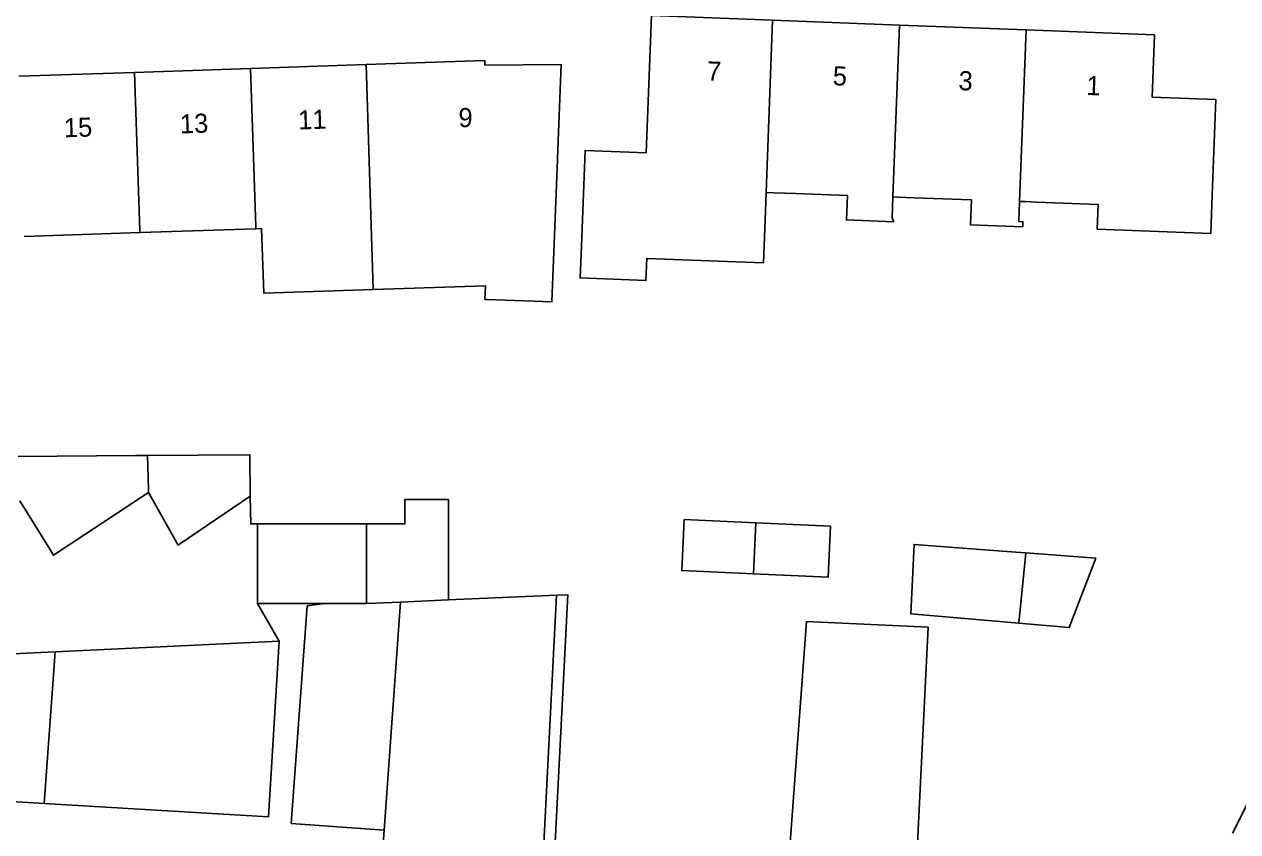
# Model space of a CAD drawing. Extents: x 163010 to 163853, y 382793 to 383982.
# Drawn here: x 163307.7 to 163371.3, y 383490.2 to 383532.5 of the extents above; entities that cross this region are included whole.
import ezdxf

# ---------------------------------------------------------------- set-up
doc = ezdxf.new("R2010")
doc.units = 0
for name, color, linetype in [('IMGEO_Erf', 7, 'Continuous'), ('IMGEO_Pand', 7, 'Continuous'), ('IMGEO_Pand_nummerreeks', 7, 'Continuous'), ('IMGEO_Rijbaan_lokaal_open', 7, 'Continuous')]:
    doc.layers.add(name, color=color, linetype=linetype)

msp = doc.modelspace()

# ---------------------------------------------------------------- linework, layer by layer
at = {"layer": 'IMGEO_Erf'}
msp.add_lwpolyline([(163335.609, 383502.618), (163336.201, 383502.644), (163335.09, 383480.779)], dxfattribs=at)
at = {"layer": 'IMGEO_Pand'}
for points in [[(163346.595, 383523.719), (163346.558, 383522.749), (163346.454, 383520.029), (163340.339, 383520.264), (163340.295, 383519.109), (163336.853, 383519.241), (163336.918, 383520.925), (163337.109, 383525.921), (163340.316, 383525.798), (163340.592, 383532.986), (163346.94, 383532.743)], [(163346.595, 383523.719), (163346.94, 383532.743)], [(163346.94, 383532.743), (163353.583, 383532.488)], [(163353.583, 383532.488), (163353.239, 383523.487)], [(163360.224, 383532.234), (163353.583, 383532.488)], [(163360.224, 383532.234), (163359.88, 383523.253)], [(163359.88, 383523.253), (163360.174, 383523.242), (163360.773, 383523.219), (163363.997, 383523.095), (163363.947, 383521.8), (163369.891, 383521.576), (163369.964, 383523.59), (163370.155, 383528.586), (163366.82, 383528.714), (163366.945, 383531.976), (163360.224, 383532.234)], [(163313.506, 383530.012), (163319.575, 383530.215)], [(163319.575, 383530.215), (163325.643, 383530.418)], [(163319.857, 383521.82), (163319.856, 383521.938), (163319.575, 383530.215)], [(163325.643, 383530.418), (163331.858, 383530.626), (163331.866, 383530.397), (163335.853, 383530.431), (163335.683, 383525.976), (163335.662, 383525.435), (163335.376, 383517.99), (163331.987, 383518.12), (163331.861, 383518.116), (163331.889, 383518.835), (163326.003, 383518.638)], [(163326.003, 383518.638), (163325.643, 383530.418)], [(163307.438, 383529.809), (163313.506, 383530.012)], [(163313.506, 383530.012), (163313.787, 383521.732), (163313.791, 383521.617)], [(163353.239, 383523.487), (163353.197, 383522.396), (163353.282, 383522.19), (163350.805, 383522.285), (163350.854, 383523.556), (163348.161, 383523.659), (163347.009, 383523.703), (163346.595, 383523.719)], [(163353.239, 383523.487), (163353.493, 383523.477), (163354.352, 383523.444), (163357.351, 383523.329), (163357.302, 383522.031), (163360.048, 383521.926), (163360.056, 383522.186), (163359.839, 383522.194), (163359.88, 383523.253)], [(163319.857, 383521.82), (163313.791, 383521.617)], [(163326.003, 383518.638), (163320.272, 383518.447), (163320.156, 383521.83), (163319.857, 383521.82)], [(163313.791, 383521.617), (163307.723, 383521.414)], [(163307.411, 383509.895), (163313.554, 383509.939), (163314.179, 383509.943)], [(163314.179, 383509.943), (163319.548, 383509.981), (163319.563, 383507.804)], [(163314.244, 383507.995), (163314.238, 383508.179), (163314.179, 383509.943)], [(163307.49, 383507.565), (163309.008, 383505.121), (163309.175, 383504.851), (163309.258, 383504.718), (163314.244, 383507.995)], [(163314.244, 383507.995), (163315.796, 383505.251), (163315.906, 383505.325), (163319.563, 383507.804)], [(163325.666, 383506.356), (163327.668, 383506.356), (163327.668, 383507.633), (163329.95, 383507.633), (163329.95, 383502.371)], [(163345.933, 383503.745), (163342.183, 383503.916), (163342.305, 383506.583), (163346.052, 383506.412)], [(163319.945, 383506.356), (163325.666, 383506.356)], [(163319.945, 383502.19), (163319.945, 383502.486), (163319.945, 383506.356)], [(163325.666, 383502.19), (163325.666, 383502.371), (163325.666, 383502.486), (163325.666, 383506.356)], [(163346.052, 383506.412), (163349.968, 383506.233), (163349.846, 383503.566), (163345.933, 383503.745)], [(163345.933, 383503.745), (163346.052, 383506.412)], [(163359.845, 383501.154), (163354.181, 383501.642), (163354.352, 383505.284), (163359.679, 383504.875), (163360.214, 383504.834)], [(163360.214, 383504.834), (163363.866, 383504.555), (163362.477, 383500.928), (163359.845, 383501.154)], [(163360.214, 383504.834), (163359.845, 383501.154)], [(163319.945, 383502.19), (163323.448, 383502.19), (163323.459, 383502.19)], [(163323.459, 383502.19), (163322.555, 383502.064), (163321.715, 383490.667), (163326.584, 383490.31)], [(163325.666, 383502.19), (163323.459, 383502.19)], [(163327.445, 383502.262), (163325.666, 383502.19)], [(163335.609, 383502.618), (163334.321, 383477.281), (163330.972, 383477.538), (163330.125, 383477.603), (163330.348, 383481.096), (163326.017, 383481.3), (163326.136, 383483.695)], [(163326.584, 383490.31), (163327.445, 383502.262)], [(163329.95, 383502.371), (163327.445, 383502.262)], [(163329.95, 383502.371), (163335.609, 383502.618)], [(163347.488, 383484.67), (163347.517, 383485.17), (163348.718, 383501.241), (163355.081, 383500.953), (163353.636, 383471.583)], [(163321.087, 383500.208), (163320.516, 383491.007), (163308.767, 383491.709)], [(163309.346, 383499.658), (163321.087, 383500.208)], [(163309.346, 383499.658), (163302.988, 383499.36)], [(163308.767, 383491.709), (163309.346, 383499.658)], [(163381.957, 383492.15), (163380.377, 383488.968), (163373.608, 383492.329), (163372.411, 383492.924), (163371.116, 383490.318), (163371.034, 383490.152)], [(163302.449, 383492.087), (163308.767, 383491.709)], [(163326.294, 383486.28), (163326.584, 383490.31)]]:
    msp.add_lwpolyline(points, dxfattribs=at)
at = {"layer": 'IMGEO_Rijbaan_lokaal_open'}
for points in [[(163319.563, 383507.804), (163319.594, 383506.357), (163319.945, 383506.356)], [(163321.087, 383500.208), (163319.945, 383502.19)]]:
    msp.add_lwpolyline(points, dxfattribs=at)

# ---------------------------------------------------------------- texts
at = {"layer": 'IMGEO_Pand_nummerreeks'}
for s, rotation, p in [('7', 357.80557, (163343.486, 383529.593)), ('5', 357.80557, (163350.074, 383529.34)), ('3', 357.80557, (163356.663, 383529.088)), ('1', 357.80557, (163363.365, 383528.831)), ('15', 1.91599, (163309.816, 383526.607)), ('13', 1.91599, (163315.897, 383526.811)), ('11', 1.91368, (163322.091, 383527.017)), ('9', 0.07448, (163330.477, 383527.145))]:
    msp.add_text(s, height=1, rotation=rotation, dxfattribs=at).set_placement(p)

doc.saveas('drawing.dxf')
